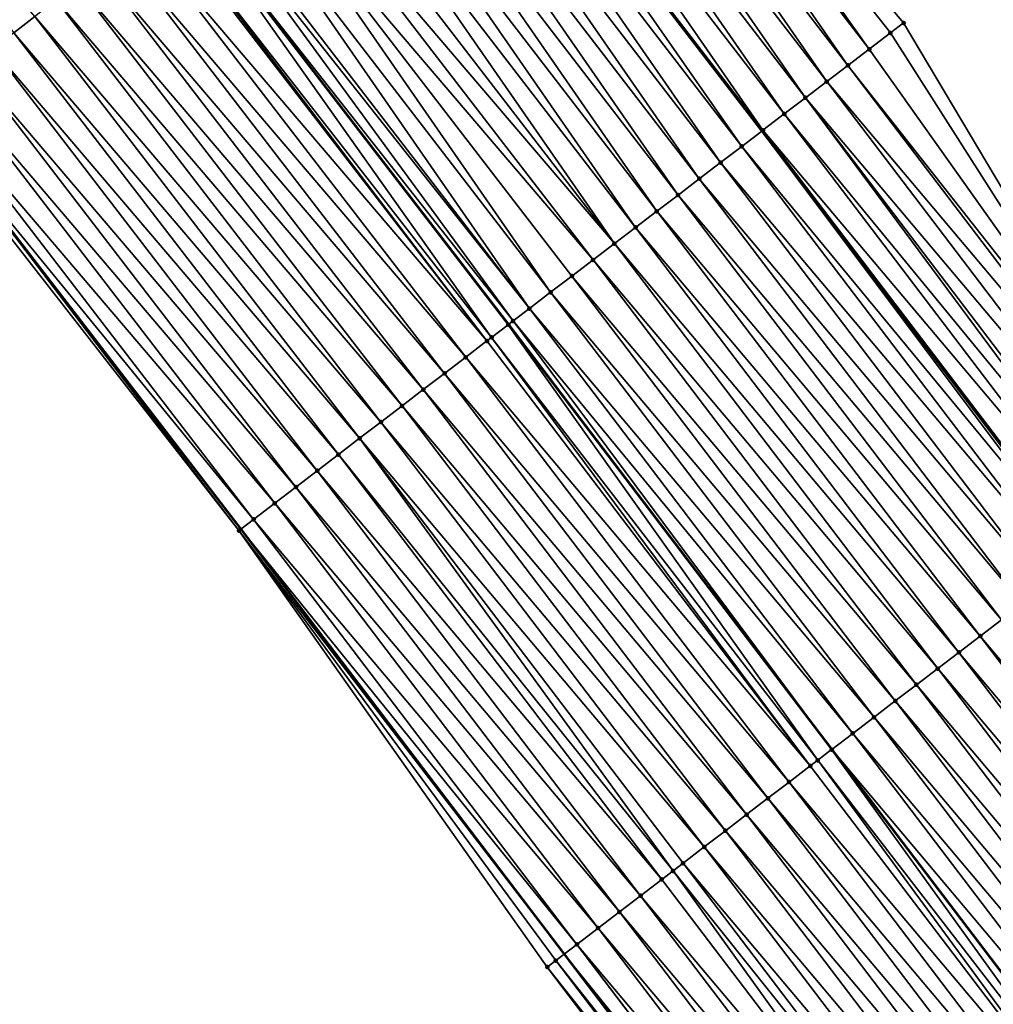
# Model space of a CAD drawing. Header units: feet. Extents: x 2017424 to 2024169, y 808042 to 818730.
# Tile 305 of 329: x 2023092 to 2023128, y 813826 to 813863. Entities that reach past the tile are written whole.
import ezdxf

# ---------------------------------------------------------------- set-up
doc = ezdxf.new("R2010")
doc.units = ezdxf.units.FT
doc.header["$MEASUREMENT"] = 0
for name, color, linetype, lineweight in [('EP_Travel Lane', 172, 'Continuous', 53), ('NB-Road Shots', 141, 'Continuous', 100), ('NB-Road X-Section', 40, 'Continuous', 13), ('STRIPING', 60, 'Continuous', 53)]:
    doc.layers.add(name, color=color, linetype=linetype, lineweight=lineweight)
doc.layers.add('I-77-MM15-17_NB-Surface-BORDER', color=7, linetype='Continuous')
doc.layers.add('I-77-MM15-17_NB-Surface-TIN', color=7, linetype='Continuous')

msp = doc.modelspace()

# ---------------------------------------------------------------- linework, layer by layer
at = {"layer": 'EP_Travel Lane'}
for points in [[(2023063.677757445, 813891.1619849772, 307.846601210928), (2023075.819066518, 813875.5859741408, 308.415438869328), (2023088.02843729, 813859.7577458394, 309.0478025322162), (2023088.02843939, 813859.7577431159, 309.0476999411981), (2023100.157989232, 813843.9934711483, 309.7289409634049), (2023112.261556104, 813828.0856312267, 310.3957956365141), (2023124.365422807, 813812.177397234, 311.0473504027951), (2023136.214691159, 813796.3151836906, 311.6503470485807), (2023148.111281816, 813780.2498599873, 312.2639727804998), (2023159.729937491, 813764.4089692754, 312.8762257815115), (2023171.243418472, 813748.0692657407, 313.5514119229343), (2023182.756195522, 813731.7305612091, 314.2653639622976), (2023194.013246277, 813715.4431081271, 314.9858683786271), (2023205.307678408, 813698.9564655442, 315.7791437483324), (2023216.421186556, 813682.6013296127, 316.584073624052), (2023227.351375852, 813665.8647651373, 317.2510973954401), (2023237.848548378, 813649.344608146, 318.0120326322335), (2023248.524671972, 813632.4448389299, 318.6671256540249), (2023259.20021941, 813615.5459817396, 319.3533704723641), (2023269.875283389, 813598.6478898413, 320.0657485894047)], [(2023095.217139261, 813890.6225907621, 310.1534967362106), (2023107.427108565, 813874.7935865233, 310.7566388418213), (2023107.427254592, 813874.793397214, 310.7495081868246), (2023119.654622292, 813858.895737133, 311.4049300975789), (2023131.758214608, 813842.9878637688, 312.0704873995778), (2023143.861027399, 813827.0810149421, 312.7758238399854), (2023155.894420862, 813810.9564328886, 313.4268483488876), (2023167.79053418, 813794.891054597, 314.0482284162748), (2023179.768496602, 813778.5941927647, 314.638923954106), (2023191.313452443, 813762.2766654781, 315.3141638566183), (2023202.859272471, 813745.9579167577, 315.9419412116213), (2023214.340250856, 813729.4387250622, 316.5553812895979), (2023225.67862487, 813712.9788930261, 317.2752778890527), (2023237.051608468, 813696.3671786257, 318.0344038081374), (2023248.1236325, 813679.7279441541, 318.7740191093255), (2023258.978480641, 813662.6149926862, 319.6342504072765), (2023269.563442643, 813645.6583717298, 320.2921688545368), (2023280.148145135, 813628.7021664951, 320.9642355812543), (2023290.732528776, 813611.7464720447, 321.6536913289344), (2023301.31671046, 813594.7911011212, 322.3541582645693)]]:
    msp.add_polyline3d(points, dxfattribs=at)
at = {"layer": 'I-77-MM15-17_NB-Surface-BORDER', "color": 3, "linetype": 'Continuous', "lineweight": -3}
for points in [[(2023099.981966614, 813894.3077199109, 310.3826199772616), (2023112.024581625, 813878.3490316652, 310.9717698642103), (2023124.962038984, 813862.9447357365, 311.6710998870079), (2023135.253353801, 813845.6595841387, 312.3760583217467), (2023149.678667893, 813831.5180665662, 313.0382233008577), (2023162.188576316, 813815.6305179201, 313.7715079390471), (2023174.279209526, 813799.7093756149, 314.3979398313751), (2023186.277343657, 813783.1944106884, 315.0203166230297), (2023197.690052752, 813766.783004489, 315.6771310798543), (2023208.988715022, 813750.2882940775, 316.2572453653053), (2023220.500804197, 813733.6730172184, 316.8662887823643), (2023231.885302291, 813717.2462440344, 317.618751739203), (2023243.484240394, 813700.6593704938, 318.4855936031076), (2023254.778196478, 813684.1673508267, 319.2205184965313), (2023266.639818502, 813667.4269041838, 320.2299291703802), (2023277.513810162, 813650.6522442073, 320.9208020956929), (2023288.587562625, 813634.0023010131, 321.6088760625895), (2023298.196365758, 813616.4331810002, 322.2056896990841), (2023308.09955046, 813599.0497276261, 322.8443003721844)], [(2023269.411210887, 813598.3563298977, 320.0275459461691), (2023258.818990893, 813615.306541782, 319.3237533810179), (2023248.226355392, 813632.2574185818, 318.6425963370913), (2023236.786315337, 813648.6773462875, 317.9270546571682), (2023226.337270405, 813665.1877412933, 317.1716056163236), (2023215.277464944, 813681.8380453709, 316.5007609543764), (2023204.481229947, 813698.3857446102, 315.6776215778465), (2023193.402531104, 813715.0218262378, 314.9210998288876), (2023182.179134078, 813731.3216146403, 314.2030141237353), (2023170.916585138, 813747.8375587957, 313.5137718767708), (2023159.404591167, 813764.1781168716, 312.8335790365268), (2023147.35250601, 813779.6842090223, 312.1659081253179), (2023135.703073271, 813795.9339074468, 311.5874376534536), (2023123.70238723, 813811.6697827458, 310.9701214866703), (2023111.626202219, 813827.5988501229, 310.3129508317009), (2023100.087388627, 813843.9394172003, 309.7206507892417), (2023087.854355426, 813859.6226140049, 309.027706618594), (2023075.644691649, 813875.4506071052, 308.3951260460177), (2023063.472029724, 813890.9968129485, 307.8238319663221)]]:
    msp.add_polyline3d(points, dxfattribs=at)
at = {"layer": 'I-77-MM15-17_NB-Surface-TIN', "color": 128, "linetype": 'Continuous', "lineweight": -3}
for points in [[(2023091.66334377, 813862.5776307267, 309.4266133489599), (2023092.453427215, 813863.1906365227, 309.5107342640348), (2023079.453915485, 813878.4059468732, 308.7973708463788)], [(2023111.42742559, 813877.8872243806, 310.9438730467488), (2023123.676678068, 813861.9641995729, 311.6080772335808), (2023112.024581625, 813878.3490316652, 310.9717698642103)], [(2023112.024581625, 813878.3490316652, 310.9717698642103), (2023124.47173947, 813862.5707298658, 311.6475167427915), (2023124.962038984, 813862.9447357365, 311.6710998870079)], [(2023112.024581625, 813878.3490316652, 310.9717698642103), (2023123.676678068, 813861.9641995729, 311.6080772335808), (2023124.47173947, 813862.5707298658, 311.6475167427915)], [(2023110.636348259, 813877.2755070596, 310.9082846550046), (2023122.881626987, 813861.3576557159, 311.5681110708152), (2023111.42742559, 813877.8872243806, 310.9438730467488)], [(2023111.42742559, 813877.8872243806, 310.9438730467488), (2023122.881626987, 813861.3576557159, 311.5681110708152), (2023123.676678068, 813861.9641995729, 311.6080772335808)], [(2023109.845380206, 813876.6636480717, 310.8673601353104), (2023122.08665101, 813860.7510131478, 311.5243122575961), (2023110.636348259, 813877.2755070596, 310.9082846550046)], [(2023110.636348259, 813877.2755070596, 310.9082846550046), (2023122.08665101, 813860.7510131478, 311.5243122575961), (2023122.881626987, 813861.3576557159, 311.5681110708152)], [(2023109.054530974, 813876.0516350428, 310.8206334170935), (2023121.291709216, 813860.1443256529, 311.4787690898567), (2023109.845380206, 813876.6636480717, 310.8673601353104)], [(2023109.845380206, 813876.6636480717, 310.8673601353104), (2023121.291709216, 813860.1443256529, 311.4787690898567), (2023122.08665101, 813860.7510131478, 311.5243122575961)], [(2023108.263420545, 813875.4399606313, 310.7866612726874), (2023120.496578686, 813859.537886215, 311.4428571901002), (2023109.054530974, 813876.0516350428, 310.8206334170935)], [(2023109.054530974, 813876.0516350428, 310.8206334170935), (2023120.496578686, 813859.537886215, 311.4428571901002), (2023121.291709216, 813860.1443256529, 311.4787690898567)], [(2023107.472170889, 813874.8284667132, 310.7594877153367), (2023119.701434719, 813858.9314644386, 311.4076310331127), (2023108.263420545, 813875.4399606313, 310.7866612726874)], [(2023108.263420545, 813875.4399606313, 310.7866612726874), (2023119.701434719, 813858.9314644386, 311.4076310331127), (2023120.496578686, 813859.537886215, 311.4428571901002)], [(2023106.681388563, 813874.2163669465, 310.7094938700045), (2023118.906499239, 813858.3247686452, 311.3617656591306), (2023107.427254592, 813874.793397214, 310.7495081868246)], [(2023107.472170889, 813874.8284667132, 310.7594877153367), (2023107.427254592, 813874.793397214, 310.7495081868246), (2023119.701434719, 813858.9314644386, 311.4076310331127)], [(2023119.701434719, 813858.9314644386, 311.4076310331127), (2023107.427254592, 813874.793397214, 310.7495081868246), (2023119.654622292, 813858.895737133, 311.4049300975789)], [(2023118.906499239, 813858.3247686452, 311.3617656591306), (2023119.654622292, 813858.895737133, 311.4049300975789), (2023107.427254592, 813874.793397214, 310.7495081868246)], [(2023105.890771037, 813873.6040535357, 310.6514527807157), (2023118.111729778, 813857.7178546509, 311.3074282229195), (2023106.681388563, 813874.2163669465, 310.7094938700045)], [(2023106.681388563, 813874.2163669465, 310.7094938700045), (2023118.111729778, 813857.7178546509, 311.3074282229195), (2023118.906499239, 813858.3247686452, 311.3617656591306)], [(2023105.100137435, 813872.9917609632, 310.5941966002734), (2023117.316951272, 813857.1109525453, 311.2535523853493), (2023105.890771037, 813873.6040535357, 310.6514527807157)], [(2023105.890771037, 813873.6040535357, 310.6514527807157), (2023117.316951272, 813857.1109525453, 311.2535523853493), (2023118.111729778, 813857.7178546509, 311.3074282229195)], [(2023104.309502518, 813872.3794700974, 310.5370046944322), (2023116.522179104, 813856.5040421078, 311.1993530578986), (2023105.100137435, 813872.9917609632, 310.5941966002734)], [(2023105.100137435, 813872.9917609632, 310.5941966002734), (2023116.522179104, 813856.5040421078, 311.1993530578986), (2023117.316951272, 813857.1109525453, 311.2535523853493)], [(2023103.51885571, 813871.767194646, 310.4803934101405), (2023115.727348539, 813855.8972084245, 311.1481338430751), (2023104.309502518, 813872.3794700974, 310.5370046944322)], [(2023104.309502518, 813872.3794700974, 310.5370046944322), (2023115.727348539, 813855.8972084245, 311.1481338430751), (2023116.522179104, 813856.5040421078, 311.1993530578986)], [(2023102.728225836, 813871.1548972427, 310.4229552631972), (2023114.932573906, 813855.2903012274, 311.0940603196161), (2023103.51885571, 813871.767194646, 310.4803934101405)], [(2023103.51885571, 813871.767194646, 310.4803934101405), (2023114.932573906, 813855.2903012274, 311.0940603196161), (2023115.727348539, 813855.8972084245, 311.1481338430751)], [(2023101.937665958, 813870.5425090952, 310.3620990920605), (2023114.137896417, 813854.6832663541, 311.0350295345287), (2023102.728225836, 813871.1548972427, 310.4229552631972)], [(2023102.728225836, 813871.1548972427, 310.4229552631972), (2023114.137896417, 813854.6832663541, 311.0350295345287), (2023114.932573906, 813855.2903012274, 311.0940603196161)], [(2023101.147165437, 813869.9300439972, 310.2983444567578), (2023114.137896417, 813854.6832663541, 311.0350295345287), (2023101.937665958, 813870.5425090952, 310.3620990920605)], [(2023100.356656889, 813869.3175893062, 310.2349818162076), (2023113.343252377, 813854.0761875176, 310.9742917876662), (2023101.147165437, 813869.9300439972, 310.2983444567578)], [(2023101.147165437, 813869.9300439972, 310.2983444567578), (2023113.343252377, 813854.0761875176, 310.9742917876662), (2023114.137896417, 813854.6832663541, 311.0350295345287)], [(2023099.566056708, 813868.7052534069, 310.176093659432), (2023111.753841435, 813852.862191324, 310.8590860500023), (2023100.356656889, 813869.3175893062, 310.2349818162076)], [(2023100.356656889, 813869.3175893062, 310.2349818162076), (2023112.548578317, 813853.4691481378, 310.9150860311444), (2023113.343252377, 813854.0761875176, 310.9742917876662)], [(2023100.356656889, 813869.3175893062, 310.2349818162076), (2023111.753841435, 813852.862191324, 310.8590860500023), (2023112.548578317, 813853.4691481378, 310.9150860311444)], [(2023098.77546148, 813868.0929110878, 310.1169636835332), (2023110.959034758, 813852.2553262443, 310.8066478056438), (2023099.566056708, 813868.7052534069, 310.176093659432)], [(2023099.566056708, 813868.7052534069, 310.176093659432), (2023110.959034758, 813852.2553262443, 310.8066478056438), (2023111.753841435, 813852.862191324, 310.8590860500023)], [(2023098.558808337, 813867.925067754, 310.0998562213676), (2023110.959034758, 813852.2553262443, 310.8066478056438), (2023098.77546148, 813868.0929110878, 310.1169636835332)], [(2023098.558808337, 813867.925067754, 310.0998562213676), (2023097.993638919, 813867.4871009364, 310.0522895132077), (2023110.34769301, 813851.788425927, 310.7634200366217)], [(2023098.558808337, 813867.925067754, 310.0998562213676), (2023110.34769301, 813851.788425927, 310.7634200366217), (2023110.959034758, 813852.2553262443, 310.8066478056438)], [(2023097.264927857, 813866.9221654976, 309.9854025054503), (2023109.543674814, 813851.1738497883, 310.6937083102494), (2023097.984994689, 813867.4804022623, 310.0515619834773)], [(2023097.984994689, 813867.4804022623, 310.0515619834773), (2023110.17300046, 813851.6549293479, 310.7491357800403), (2023097.993638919, 813867.4871009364, 310.0522895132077)], [(2023097.984994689, 813867.4804022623, 310.0515619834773), (2023110.164341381, 813851.6483122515, 310.7484277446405), (2023110.17300046, 813851.6549293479, 310.7491357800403)], [(2023097.984994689, 813867.4804022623, 310.0515619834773), (2023109.543674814, 813851.1738497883, 310.6937083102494), (2023110.164341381, 813851.6483122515, 310.7484277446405)], [(2023110.34769301, 813851.788425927, 310.7634200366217), (2023097.993638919, 813867.4871009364, 310.0522895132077), (2023110.17300046, 813851.6549293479, 310.7491357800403)], [(2023097.194680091, 813866.8676961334, 309.9787285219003), (2023109.369897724, 813851.0409700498, 310.6774643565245), (2023097.264927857, 813866.9221654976, 309.9854025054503)], [(2023097.264927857, 813866.9221654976, 309.9854025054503), (2023109.369897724, 813851.0409700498, 310.6774643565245), (2023109.543674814, 813851.1738497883, 310.6937083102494)], [(2023096.404452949, 813866.2548766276, 309.9016245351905), (2023109.369897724, 813851.0409700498, 310.6774643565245), (2023097.194680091, 813866.8676961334, 309.9787285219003)], [(2023095.614324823, 813865.641928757, 309.8196854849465), (2023108.575554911, 813850.4334953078, 310.6013548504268), (2023096.404452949, 813866.2548766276, 309.9016245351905)], [(2023096.404452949, 813866.2548766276, 309.9016245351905), (2023108.575554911, 813850.4334953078, 310.6013548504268), (2023109.369897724, 813851.0409700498, 310.6774643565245)], [(2023094.824201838, 813865.0289742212, 309.7374953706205), (2023107.781256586, 813849.8259620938, 310.5229750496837), (2023095.614324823, 813865.641928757, 309.8196854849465)], [(2023095.614324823, 813865.641928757, 309.8196854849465), (2023107.781256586, 813849.8259620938, 310.5229750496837), (2023108.575554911, 813850.4334953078, 310.6013548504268)], [(2023094.033941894, 813864.4161972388, 309.6619931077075), (2023106.986996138, 813849.2183790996, 310.4426624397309), (2023094.824201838, 813865.0289742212, 309.7374953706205)], [(2023094.824201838, 813865.0289742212, 309.7374953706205), (2023106.986996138, 813849.2183790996, 310.4426624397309), (2023107.781256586, 813849.8259620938, 310.5229750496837)], [(2023093.243649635, 813863.8034621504, 309.5880688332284), (2023106.192755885, 813848.6107695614, 310.3613192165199), (2023094.033941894, 813864.4161972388, 309.6619931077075)], [(2023094.033941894, 813864.4161972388, 309.6619931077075), (2023106.192755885, 813848.6107695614, 310.3613192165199), (2023106.986996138, 813849.2183790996, 310.4426624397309)], [(2023092.453427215, 813863.1906365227, 309.5107342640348), (2023105.398502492, 813848.0031772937, 310.2806465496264), (2023093.243649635, 813863.8034621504, 309.5880688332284)], [(2023093.243649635, 813863.8034621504, 309.5880688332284), (2023105.398502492, 813848.0031772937, 310.2806465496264), (2023106.192755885, 813848.6107695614, 310.3613192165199)], [(2023091.66334377, 813862.5776307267, 309.4266133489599), (2023104.604239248, 813847.3955979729, 310.2004765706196), (2023092.453427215, 813863.1906365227, 309.5107342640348)], [(2023092.453427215, 813863.1906365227, 309.5107342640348), (2023104.604239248, 813847.3955979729, 310.2004765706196), (2023105.398502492, 813848.0031772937, 310.2806465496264)], [(2023124.47173947, 813862.5707298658, 311.6475167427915), (2023135.253353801, 813845.6595841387, 312.3760583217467), (2023124.962038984, 813862.9447357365, 311.6710998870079)], [(2023090.873276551, 813861.9646038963, 309.3417001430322), (2023103.809987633, 813846.7880033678, 310.1197131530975), (2023091.66334377, 813862.5776307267, 309.4266133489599)], [(2023091.66334377, 813862.5776307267, 309.4266133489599), (2023103.809987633, 813846.7880033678, 310.1197131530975), (2023104.604239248, 813847.3955979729, 310.2004765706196)], [(2023123.676678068, 813861.9641995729, 311.6080772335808), (2023135.253353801, 813845.6595841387, 312.3760583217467), (2023124.47173947, 813862.5707298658, 311.6475167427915)], [(2023090.083081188, 813861.351743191, 309.2630443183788), (2023103.015756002, 813846.1803824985, 310.0379299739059), (2023090.873276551, 813861.9646038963, 309.3417001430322)], [(2023090.873276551, 813861.9646038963, 309.3417001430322), (2023103.015756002, 813846.1803824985, 310.0379299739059), (2023103.809987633, 813846.7880033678, 310.1197131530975)], [(2023122.881626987, 813861.3576557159, 311.5681110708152), (2023135.253353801, 813845.6595841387, 312.3760583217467), (2023123.676678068, 813861.9641995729, 311.6080772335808)], [(2023089.292924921, 813860.7388318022, 309.1824794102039), (2023102.221537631, 813845.5727442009, 309.9554701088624), (2023090.083081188, 813861.351743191, 309.2630443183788)], [(2023090.083081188, 813861.351743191, 309.2630443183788), (2023102.221537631, 813845.5727442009, 309.9554701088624), (2023103.015756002, 813846.1803824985, 310.0379299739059)], [(2023134.983071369, 813845.4525967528, 312.3430660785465), (2023122.881626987, 813861.3576557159, 311.5681110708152), (2023122.08665101, 813860.7510131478, 311.5243122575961)], [(2023134.983071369, 813845.4525967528, 312.3430660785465), (2023135.253353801, 813845.6595841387, 312.3760583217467), (2023122.881626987, 813861.3576557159, 311.5681110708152)], [(2023088.50276331, 813860.1259273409, 309.1021754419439), (2023101.4273658, 813844.9650447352, 309.8706352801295), (2023089.292924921, 813860.7388318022, 309.1824794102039)], [(2023089.292924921, 813860.7388318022, 309.1824794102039), (2023101.4273658, 813844.9650447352, 309.8706352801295), (2023102.221537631, 813845.5727442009, 309.9554701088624)], [(2023134.189383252, 813844.844261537, 312.2335470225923), (2023122.08665101, 813860.7510131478, 311.5243122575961), (2023121.291709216, 813860.1443256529, 311.4787690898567)], [(2023134.189383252, 813844.844261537, 312.2335470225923), (2023134.983071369, 813845.4525967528, 312.3430660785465), (2023122.08665101, 813860.7510131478, 311.5243122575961)], [(2023088.50276331, 813860.1259273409, 309.1021754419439), (2023088.02843939, 813859.7577431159, 309.0476999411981), (2023100.633214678, 813844.3573180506, 309.7847436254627)], [(2023088.50276331, 813860.1259273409, 309.1021754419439), (2023100.633214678, 813844.3573180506, 309.7847436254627), (2023101.4273658, 813844.9650447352, 309.8706352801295)], [(2023133.188632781, 813844.0781419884, 312.1181286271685), (2023121.291709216, 813860.1443256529, 311.4787690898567), (2023120.496578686, 813859.537886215, 311.4428571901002)], [(2023133.188632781, 813844.0781419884, 312.1181286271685), (2023133.395491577, 813844.2361938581, 312.1344155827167), (2023121.291709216, 813860.1443256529, 311.4787690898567)], [(2023133.395491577, 813844.2361938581, 312.1344155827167), (2023134.189383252, 813844.844261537, 312.2335470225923), (2023121.291709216, 813860.1443256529, 311.4787690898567)], [(2023087.854355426, 813859.6226140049, 309.027706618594), (2023100.087388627, 813843.9394172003, 309.7206507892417), (2023088.02843939, 813859.7577431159, 309.0476999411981)], [(2023100.633214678, 813844.3573180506, 309.7847436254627), (2023088.02843939, 813859.7577431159, 309.0476999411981), (2023100.157989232, 813843.9934711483, 309.7289409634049)], [(2023100.087388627, 813843.9394172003, 309.7206507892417), (2023100.157989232, 813843.9934711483, 309.7289409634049), (2023088.02843939, 813859.7577431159, 309.0476999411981)], [(2023132.600340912, 813843.629780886, 312.0995312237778), (2023120.496578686, 813859.537886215, 311.4428571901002), (2023119.701434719, 813858.9314644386, 311.4076310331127)], [(2023132.600340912, 813843.629780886, 312.0995312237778), (2023133.188632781, 813844.0781419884, 312.1181286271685), (2023120.496578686, 813859.537886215, 311.4428571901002)], [(2023131.6436445, 813842.9004459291, 312.0644233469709), (2023119.654622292, 813858.895737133, 311.4049300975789), (2023118.906499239, 813858.3247686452, 311.3617656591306)], [(2023131.80502724, 813843.0235821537, 312.0729651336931), (2023119.701434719, 813858.9314644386, 311.4076310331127), (2023119.654622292, 813858.895737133, 311.4049300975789)], [(2023131.80502724, 813843.0235821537, 312.0729651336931), (2023119.654622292, 813858.895737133, 311.4049300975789), (2023131.758214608, 813842.9878637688, 312.0704873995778)], [(2023131.6436445, 813842.9004459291, 312.0644233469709), (2023131.758214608, 813842.9878637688, 312.0704873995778), (2023119.654622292, 813858.895737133, 311.4049300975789)], [(2023131.80502724, 813843.0235821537, 312.0729651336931), (2023132.600340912, 813843.629780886, 312.0995312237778), (2023119.701434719, 813858.9314644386, 311.4076310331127)], [(2023131.010161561, 813842.4167946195, 312.0235377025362), (2023118.906499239, 813858.3247686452, 311.3617656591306), (2023118.111729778, 813857.7178546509, 311.3074282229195)], [(2023131.010161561, 813842.4167946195, 312.0235377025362), (2023131.6436445, 813842.9004459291, 312.0644233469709), (2023118.906499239, 813858.3247686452, 311.3617656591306)], [(2023130.215393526, 813841.809878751, 311.9691274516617), (2023118.111729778, 813857.7178546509, 311.3074282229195), (2023117.316951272, 813857.1109525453, 311.2535523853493)], [(2023130.215393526, 813841.809878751, 311.9691274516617), (2023131.010161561, 813842.4167946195, 312.0235377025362), (2023118.111729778, 813857.7178546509, 311.3074282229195)], [(2023129.420604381, 813841.2029906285, 311.9157944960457), (2023117.316951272, 813857.1109525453, 311.2535523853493), (2023116.522179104, 813856.5040421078, 311.1993530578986)], [(2023129.420604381, 813841.2029906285, 311.9157944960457), (2023130.215393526, 813841.809878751, 311.9691274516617), (2023117.316951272, 813857.1109525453, 311.2535523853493)], [(2023128.625771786, 813840.5961596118, 311.8646787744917), (2023116.522179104, 813856.5040421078, 311.1993530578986), (2023115.727348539, 813855.8972084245, 311.1481338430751)], [(2023128.625771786, 813840.5961596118, 311.8646787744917), (2023129.420604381, 813841.2029906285, 311.9157944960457), (2023116.522179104, 813856.5040421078, 311.1993530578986)], [(2023127.830915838, 813839.9893592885, 311.8147547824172), (2023115.727348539, 813855.8972084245, 311.1481338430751), (2023114.932573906, 813855.2903012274, 311.0940603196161)], [(2023127.830915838, 813839.9893592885, 311.8147547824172), (2023128.625771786, 813840.5961596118, 311.8646787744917), (2023115.727348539, 813855.8972084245, 311.1481338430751)], [(2023127.036212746, 813839.3823580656, 311.7570304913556), (2023114.932573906, 813855.2903012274, 311.0940603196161), (2023114.137896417, 813854.6832663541, 311.0350295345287)], [(2023127.036212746, 813839.3823580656, 311.7570304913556), (2023127.830915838, 813839.9893592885, 311.8147547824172), (2023114.932573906, 813855.2903012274, 311.0940603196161)], [(2023126.241532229, 813838.7753271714, 311.6981541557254), (2023114.137896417, 813854.6832663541, 311.0350295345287), (2023113.343252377, 813854.0761875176, 310.9742917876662)], [(2023126.241532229, 813838.7753271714, 311.6981541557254), (2023127.036212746, 813839.3823580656, 311.7570304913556), (2023114.137896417, 813854.6832663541, 311.0350295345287)], [(2023125.446847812, 813838.168301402, 311.6394768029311), (2023113.343252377, 813854.0761875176, 310.9742917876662), (2023112.548578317, 813853.4691481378, 310.9150860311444)], [(2023125.446847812, 813838.168301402, 311.6394768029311), (2023126.241532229, 813838.7753271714, 311.6981541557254), (2023113.343252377, 813854.0761875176, 310.9742917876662)], [(2023124.652122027, 813837.5613300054, 311.582910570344), (2023112.548578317, 813853.4691481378, 310.9150860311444), (2023111.753841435, 813852.862191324, 310.8590860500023)], [(2023124.652122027, 813837.5613300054, 311.582910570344), (2023125.446847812, 813838.168301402, 311.6394768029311), (2023112.548578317, 813853.4691481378, 310.9150860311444)], [(2023123.857391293, 813836.954365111, 311.5265967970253), (2023111.753841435, 813852.862191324, 310.8590860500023), (2023110.959034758, 813852.2553262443, 310.8066478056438)], [(2023123.857391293, 813836.954365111, 311.5265967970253), (2023124.652122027, 813837.5613300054, 311.582910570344), (2023111.753841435, 813852.862191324, 310.8590860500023)], [(2023123.062586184, 813836.3474979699, 311.4740784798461), (2023110.959034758, 813852.2553262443, 310.8066478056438), (2023110.34769301, 813851.788425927, 310.7634200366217)], [(2023123.062586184, 813836.3474979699, 311.4740784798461), (2023123.857391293, 813836.954365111, 311.5265967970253), (2023110.959034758, 813852.2553262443, 310.8066478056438)], [(2023110.34769301, 813851.788425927, 310.7634200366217), (2023110.17300046, 813851.6549293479, 310.7491357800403), (2023122.276508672, 813835.7471665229, 311.4189844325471)], [(2023123.062586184, 813836.3474979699, 311.4740784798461), (2023110.34769301, 813851.788425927, 310.7634200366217), (2023122.276508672, 813835.7471665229, 311.4189844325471)], [(2023121.749148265, 813835.3441771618, 311.3760844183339), (2023110.164341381, 813851.6483122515, 310.7484277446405), (2023109.543674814, 813851.1738497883, 310.6937083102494)], [(2023110.164341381, 813851.6483122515, 310.7484277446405), (2023122.276508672, 813835.7471665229, 311.4189844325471), (2023110.17300046, 813851.6549293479, 310.7491357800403)], [(2023122.26784345, 813835.7405488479, 311.418377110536), (2023122.276508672, 813835.7471665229, 311.4189844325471), (2023110.164341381, 813851.6483122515, 310.7484277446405)], [(2023121.749148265, 813835.3441771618, 311.3760844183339), (2023122.26784345, 813835.7405488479, 311.418377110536), (2023110.164341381, 813851.6483122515, 310.7484277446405)], [(2023121.473320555, 813835.1333107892, 311.3514572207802), (2023109.369897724, 813851.0409700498, 310.6774643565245), (2023108.575554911, 813850.4334953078, 310.6013548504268)], [(2023121.473320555, 813835.1333107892, 311.3514572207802), (2023109.543674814, 813851.1738497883, 310.6937083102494), (2023109.369897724, 813851.0409700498, 310.6774643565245)], [(2023121.473320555, 813835.1333107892, 311.3514572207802), (2023121.749148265, 813835.3441771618, 311.3760844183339), (2023109.543674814, 813851.1738497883, 310.6937083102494)], [(2023120.678983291, 813834.5258287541, 311.275064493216), (2023108.575554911, 813850.4334953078, 310.6013548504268), (2023107.781256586, 813849.8259620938, 310.5229750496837)], [(2023120.678983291, 813834.5258287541, 311.275064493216), (2023121.473320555, 813835.1333107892, 311.3514572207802), (2023108.575554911, 813850.4334953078, 310.6013548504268)], [(2023119.884713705, 813833.9182577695, 311.1952181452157), (2023107.781256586, 813849.8259620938, 310.5229750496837), (2023106.986996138, 813849.2183790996, 310.4426624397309)], [(2023119.884713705, 813833.9182577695, 311.1952181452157), (2023120.678983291, 813834.5258287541, 311.275064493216), (2023107.781256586, 813849.8259620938, 310.5229750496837)], [(2023119.090462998, 813833.3106619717, 311.1144083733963), (2023106.986996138, 813849.2183790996, 310.4426624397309), (2023106.192755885, 813848.6107695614, 310.3613192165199)], [(2023119.090462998, 813833.3106619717, 311.1144083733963), (2023119.884713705, 813833.9182577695, 311.1952181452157), (2023106.986996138, 813849.2183790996, 310.4426624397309)], [(2023118.296199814, 813832.7030825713, 311.0342352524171), (2023106.192755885, 813848.6107695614, 310.3613192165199), (2023105.398502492, 813848.0031772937, 310.2806465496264)], [(2023118.296199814, 813832.7030825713, 311.0342352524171), (2023119.090462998, 813833.3106619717, 311.1144083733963), (2023106.192755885, 813848.6107695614, 310.3613192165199)], [(2023117.501872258, 813832.0955877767, 310.9573471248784), (2023105.398502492, 813848.0031772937, 310.2806465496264), (2023104.604239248, 813847.3955979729, 310.2004765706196)], [(2023117.501872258, 813832.0955877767, 310.9573471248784), (2023118.296199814, 813832.7030825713, 311.0342352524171), (2023105.398502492, 813848.0031772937, 310.2806465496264)], [(2023116.335304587, 813831.2031076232, 310.8370658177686), (2023104.604239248, 813847.3955979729, 310.2004765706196), (2023103.809987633, 813846.7880033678, 310.1197131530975)], [(2023116.335304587, 813831.2031076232, 310.8370658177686), (2023116.707629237, 813831.4879818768, 310.8761451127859), (2023104.604239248, 813847.3955979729, 310.2004765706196)], [(2023116.707629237, 813831.4879818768, 310.8761451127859), (2023117.501872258, 813832.0955877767, 310.9573471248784), (2023104.604239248, 813847.3955979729, 310.2004765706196)], [(2023115.913432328, 813830.880315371, 310.7925899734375), (2023103.809987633, 813846.7880033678, 310.1197131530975), (2023103.015756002, 813846.1803824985, 310.0379299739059)], [(2023115.913432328, 813830.880315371, 310.7925899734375), (2023116.335304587, 813831.2031076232, 310.8370658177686), (2023103.809987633, 813846.7880033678, 310.1197131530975)], [(2023115.119271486, 813830.2726014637, 310.7071943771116), (2023103.015756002, 813846.1803824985, 310.0379299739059), (2023102.221537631, 813845.5727442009, 309.9554701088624)], [(2023115.119271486, 813830.2726014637, 310.7071943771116), (2023115.913432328, 813830.880315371, 310.7925899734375), (2023103.015756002, 813846.1803824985, 310.0379299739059)], [(2023114.325108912, 813829.6648898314, 310.6218871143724), (2023102.221537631, 813845.5727442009, 309.9554701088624), (2023101.4273658, 813844.9650447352, 309.8706352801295)], [(2023114.325108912, 813829.6648898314, 310.6218871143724), (2023115.119271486, 813830.2726014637, 310.7071943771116), (2023102.221537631, 813845.5727442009, 309.9554701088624)], [(2023113.530846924, 813829.0573088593, 310.5416529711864), (2023101.4273658, 813844.9650447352, 309.8706352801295), (2023100.633214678, 813844.3573180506, 309.7847436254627)], [(2023113.530846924, 813829.0573088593, 310.5416529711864), (2023114.325108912, 813829.6648898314, 310.6218871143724), (2023101.4273658, 813844.9650447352, 309.8706352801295)], [(2023112.736653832, 813828.449637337, 310.4579030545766), (2023100.633214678, 813844.3573180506, 309.7847436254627), (2023100.157989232, 813843.9934711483, 309.7289409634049)], [(2023112.736653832, 813828.449637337, 310.4579030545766), (2023113.530846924, 813829.0573088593, 310.5416529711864), (2023100.633214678, 813844.3573180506, 309.7847436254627)], [(2023100.087388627, 813843.9394172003, 309.7206507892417), (2023112.261556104, 813828.0856312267, 310.3957956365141), (2023100.157989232, 813843.9934711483, 309.7289409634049)], [(2023111.942853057, 813827.8414501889, 310.3541330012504), (2023112.261556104, 813828.0856312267, 310.3957956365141), (2023100.087388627, 813843.9394172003, 309.7206507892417)], [(2023111.626202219, 813827.5988501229, 310.3129508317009), (2023111.942853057, 813827.8414501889, 310.3541330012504), (2023100.087388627, 813843.9394172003, 309.7206507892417)], [(2023112.736653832, 813828.449637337, 310.4579030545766), (2023100.157989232, 813843.9934711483, 309.7289409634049), (2023112.261556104, 813828.0856312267, 310.3957956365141)], [(2023140.729009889, 813824.6887431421, 312.5480985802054), (2023128.625771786, 813840.5961596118, 311.8646787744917), (2023127.830915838, 813839.9893592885, 311.8147547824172)], [(2023139.934255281, 813824.0818096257, 312.4930031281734), (2023127.830915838, 813839.9893592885, 311.8147547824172), (2023127.036212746, 813839.3823580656, 311.7570304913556)], [(2023139.934255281, 813824.0818096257, 312.4930031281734), (2023140.729009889, 813824.6887431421, 312.5480985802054), (2023127.830915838, 813839.9893592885, 311.8147547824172)], [(2023139.139625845, 813823.4747115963, 312.4315201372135), (2023127.036212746, 813839.3823580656, 311.7570304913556), (2023126.241532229, 813838.7753271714, 311.6981541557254)], [(2023139.139625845, 813823.4747115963, 312.4315201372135), (2023139.934255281, 813824.0818096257, 312.4930031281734), (2023127.036212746, 813839.3823580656, 311.7570304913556)], [(2023138.34503904, 813822.8675575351, 312.3678616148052), (2023126.241532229, 813838.7753271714, 311.6981541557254), (2023125.446847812, 813838.168301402, 311.6394768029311)], [(2023138.34503904, 813822.8675575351, 312.3678616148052), (2023139.139625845, 813823.4747115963, 312.4315201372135), (2023126.241532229, 813838.7753271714, 311.6981541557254)], [(2023137.550475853, 813822.2603724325, 312.3029978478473), (2023125.446847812, 813838.168301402, 311.6394768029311), (2023124.652122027, 813837.5613300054, 311.582910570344)], [(2023137.550475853, 813822.2603724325, 312.3029978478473), (2023138.34503904, 813822.8675575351, 312.3678616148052), (2023125.446847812, 813838.168301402, 311.6394768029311)], [(2023136.755901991, 813821.6532013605, 312.2386788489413), (2023124.652122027, 813837.5613300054, 311.582910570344), (2023123.857391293, 813836.954365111, 311.5265967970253)], [(2023136.755901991, 813821.6532013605, 312.2386788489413), (2023137.550475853, 813822.2603724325, 312.3029978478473), (2023124.652122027, 813837.5613300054, 311.582910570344)], [(2023135.961245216, 813821.0461392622, 312.1785909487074), (2023123.857391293, 813836.954365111, 311.5265967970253), (2023123.062586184, 813836.3474979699, 311.4740784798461)], [(2023135.961245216, 813821.0461392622, 312.1785909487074), (2023136.755901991, 813821.6532013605, 312.2386788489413), (2023123.857391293, 813836.954365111, 311.5265967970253)], [(2023135.166588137, 813820.4390775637, 312.1185185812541), (2023123.062586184, 813836.3474979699, 311.4740784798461), (2023122.276508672, 813835.7471665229, 311.4189844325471)], [(2023135.166588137, 813820.4390775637, 312.1185185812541), (2023135.961245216, 813821.0461392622, 312.1785909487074), (2023123.062586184, 813836.3474979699, 311.4740784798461)], [(2023133.971775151, 813819.5265134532, 312.0328279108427), (2023122.26784345, 813835.7405488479, 311.418377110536), (2023121.749148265, 813835.3441771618, 311.3760844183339)], [(2023122.26784345, 813835.7405488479, 311.418377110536), (2023134.380529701, 813819.8387296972, 312.0626638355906), (2023122.276508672, 813835.7471665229, 311.4189844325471)], [(2023134.37186048, 813819.8321086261, 312.0620478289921), (2023134.380529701, 813819.8387296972, 312.0626638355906), (2023122.26784345, 813835.7405488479, 311.418377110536)], [(2023133.971775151, 813819.5265134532, 312.0328279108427), (2023134.37186048, 813819.8321086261, 312.0620478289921), (2023122.26784345, 813835.7405488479, 311.418377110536)], [(2023135.166588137, 813820.4390775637, 312.1185185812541), (2023122.276508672, 813835.7471665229, 311.4189844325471), (2023134.380529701, 813819.8387296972, 312.0626638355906)], [(2023133.57728608, 813819.2249382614, 311.9977562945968), (2023121.749148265, 813835.3441771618, 311.3760844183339), (2023121.473320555, 813835.1333107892, 311.3514572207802)], [(2023133.57728608, 813819.2249382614, 311.9977562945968), (2023133.971775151, 813819.5265134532, 312.0328279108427), (2023121.749148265, 813835.3441771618, 311.3760844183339)], [(2023133.57728608, 813819.2249382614, 311.9977562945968), (2023121.473320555, 813835.1333107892, 311.3514572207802), (2023120.678983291, 813834.5258287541, 311.275064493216)], [(2023132.782953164, 813818.6174505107, 311.9211416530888), (2023120.678983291, 813834.5258287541, 311.275064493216), (2023119.884713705, 813833.9182577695, 311.1952181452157)], [(2023132.782953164, 813818.6174505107, 311.9211416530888), (2023133.57728608, 813819.2249382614, 311.9977562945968), (2023120.678983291, 813834.5258287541, 311.275064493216)], [(2023131.988724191, 813818.0098261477, 311.8392227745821), (2023119.884713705, 813833.9182577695, 311.1952181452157), (2023119.090462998, 813833.3106619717, 311.1144083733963)], [(2023131.988724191, 813818.0098261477, 311.8392227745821), (2023132.782953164, 813818.6174505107, 311.9211416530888), (2023119.884713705, 813833.9182577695, 311.1952181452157)], [(2023131.194461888, 813817.4022455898, 311.7590047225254), (2023119.090462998, 813833.3106619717, 311.1144083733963), (2023118.296199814, 813832.7030825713, 311.0342352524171)], [(2023131.194461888, 813817.4022455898, 311.7590047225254), (2023131.988724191, 813818.0098261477, 311.8392227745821), (2023119.090462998, 813833.3106619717, 311.1144083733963)], [(2023130.400199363, 813816.794665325, 311.6787980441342), (2023118.296199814, 813832.7030825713, 311.0342352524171), (2023117.501872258, 813832.0955877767, 310.9573471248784)], [(2023130.400199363, 813816.794665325, 311.6787980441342), (2023131.194461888, 813817.4022455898, 311.7590047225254), (2023118.296199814, 813832.7030825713, 311.0342352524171)], [(2023129.605935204, 813816.1870872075, 311.5986747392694), (2023117.501872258, 813832.0955877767, 310.9573471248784), (2023116.707629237, 813831.4879818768, 310.8761451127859)], [(2023129.605935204, 813816.1870872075, 311.5986747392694), (2023130.400199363, 813816.794665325, 311.6787980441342), (2023117.501872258, 813832.0955877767, 310.9573471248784)], [(2023128.811645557, 813815.5795425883, 311.5198520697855), (2023116.707629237, 813831.4879818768, 310.8761451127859), (2023116.335304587, 813831.2031076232, 310.8370658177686)], [(2023128.811645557, 813815.5795425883, 311.5198520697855), (2023129.605935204, 813816.1870872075, 311.5986747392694), (2023116.707629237, 813831.4879818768, 310.8761451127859)], [(2023128.017436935, 813814.9718914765, 311.4368946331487), (2023116.335304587, 813831.2031076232, 310.8370658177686), (2023115.913432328, 813830.880315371, 310.7925899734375)], [(2023128.017436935, 813814.9718914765, 311.4368946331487), (2023128.811645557, 813815.5795425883, 311.5198520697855), (2023116.335304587, 813831.2031076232, 310.8370658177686)], [(2023128.017436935, 813814.9718914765, 311.4368946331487), (2023115.913432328, 813830.880315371, 310.7925899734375), (2023115.119271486, 813830.2726014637, 310.7071943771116)], [(2023127.22327338, 813814.3641811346, 311.3516374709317), (2023115.119271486, 813830.2726014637, 310.7071943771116), (2023114.325108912, 813829.6648898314, 310.6218871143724)], [(2023127.22327338, 813814.3641811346, 311.3516374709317), (2023128.017436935, 813814.9718914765, 311.4368946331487), (2023115.119271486, 813830.2726014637, 310.7071943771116)], [(2023126.429055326, 813813.7565424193, 311.2691613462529), (2023114.325108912, 813829.6648898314, 310.6218871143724), (2023113.530846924, 813829.0573088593, 310.5416529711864)], [(2023126.429055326, 813813.7565424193, 311.2691613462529), (2023127.22327338, 813814.3641811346, 311.3516374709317), (2023114.325108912, 813829.6648898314, 310.6218871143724)], [(2023125.634875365, 813813.1488536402, 311.1847413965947), (2023113.530846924, 813829.0573088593, 310.5416529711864), (2023112.736653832, 813828.449637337, 310.4579030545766)], [(2023125.634875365, 813813.1488536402, 311.1847413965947), (2023126.429055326, 813813.7565424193, 311.2691613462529), (2023113.530846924, 813829.0573088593, 310.5416529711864)], [(2023124.820581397, 813812.5258951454, 311.1011606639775), (2023112.736653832, 813828.449637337, 310.4579030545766), (2023112.261556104, 813828.0856312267, 310.3957956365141)], [(2023124.820581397, 813812.5258951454, 311.1011606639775), (2023124.840634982, 813812.5412442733, 311.1034047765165), (2023112.736653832, 813828.449637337, 310.4579030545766)], [(2023124.840634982, 813812.5412442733, 311.1034047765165), (2023125.634875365, 813813.1488536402, 311.1847413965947), (2023112.736653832, 813828.449637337, 310.4579030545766)], [(2023124.046637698, 813811.9333153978, 311.0096626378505), (2023111.942853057, 813827.8414501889, 310.3541330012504), (2023111.626202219, 813827.5988501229, 310.3129508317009)], [(2023111.942853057, 813827.8414501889, 310.3541330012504), (2023124.365422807, 813812.177397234, 311.0473504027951), (2023112.261556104, 813828.0856312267, 310.3957956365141)], [(2023124.046637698, 813811.9333153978, 311.0096626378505), (2023124.365422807, 813812.177397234, 311.0473504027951), (2023111.942853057, 813827.8414501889, 310.3541330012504)], [(2023124.820581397, 813812.5258951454, 311.1011606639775), (2023112.261556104, 813828.0856312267, 310.3957956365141), (2023124.365422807, 813812.177397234, 311.0473504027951)], [(2023123.70238723, 813811.6697827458, 310.9701214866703), (2023124.046637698, 813811.9333153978, 311.0096626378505), (2023111.626202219, 813827.5988501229, 310.3129508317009)]]:
    msp.add_3dface(points, dxfattribs=at)
at = {"layer": 'NB-Road Shots', "lineweight": 100}
for p in [(2023124.962038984, 813862.9447357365, 311.6710998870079), (2023124.47173947, 813862.5707298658, 311.6475167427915), (2023123.676678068, 813861.9641995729, 311.6080772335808), (2023122.881626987, 813861.3576557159, 311.5681110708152), (2023122.08665101, 813860.7510131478, 311.5243122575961), (2023121.291709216, 813860.1443256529, 311.4787690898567), (2023120.496578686, 813859.537886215, 311.4428571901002), (2023119.701434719, 813858.9314644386, 311.4076310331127), (2023118.906499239, 813858.3247686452, 311.3617656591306), (2023118.111729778, 813857.7178546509, 311.3074282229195), (2023117.316951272, 813857.1109525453, 311.2535523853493), (2023116.522179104, 813856.5040421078, 311.1993530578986), (2023115.727348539, 813855.8972084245, 311.1481338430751), (2023114.932573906, 813855.2903012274, 311.0940603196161), (2023114.137896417, 813854.6832663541, 311.0350295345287), (2023113.343252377, 813854.0761875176, 310.9742917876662), (2023112.548578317, 813853.4691481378, 310.9150860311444), (2023111.753841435, 813852.862191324, 310.8590860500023), (2023110.959034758, 813852.2553262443, 310.8066478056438), (2023110.34769301, 813851.788425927, 310.7634200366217), (2023110.164341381, 813851.6483122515, 310.7484277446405), (2023109.369897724, 813851.0409700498, 310.6774643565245), (2023109.543674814, 813851.1738497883, 310.6937083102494), (2023108.575554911, 813850.4334953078, 310.6013548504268), (2023107.781256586, 813849.8259620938, 310.5229750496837), (2023106.986996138, 813849.2183790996, 310.4426624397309), (2023106.192755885, 813848.6107695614, 310.3613192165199), (2023105.398502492, 813848.0031772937, 310.2806465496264), (2023104.604239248, 813847.3955979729, 310.2004765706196), (2023103.809987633, 813846.7880033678, 310.1197131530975), (2023103.015756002, 813846.1803824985, 310.0379299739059), (2023102.221537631, 813845.5727442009, 309.9554701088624), (2023101.4273658, 813844.9650447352, 309.8706352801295), (2023100.633214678, 813844.3573180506, 309.7847436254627), (2023100.087388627, 813843.9394172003, 309.7206507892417), (2023127.830915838, 813839.9893592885, 311.8147547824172), (2023127.036212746, 813839.3823580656, 311.7570304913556), (2023126.241532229, 813838.7753271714, 311.6981541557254), (2023125.446847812, 813838.168301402, 311.6394768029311), (2023124.652122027, 813837.5613300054, 311.582910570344), (2023123.857391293, 813836.954365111, 311.5265967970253), (2023123.062586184, 813836.3474979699, 311.4740784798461), (2023122.26784345, 813835.7405488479, 311.418377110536), (2023121.749148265, 813835.3441771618, 311.3760844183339), (2023121.473320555, 813835.1333107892, 311.3514572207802), (2023120.678983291, 813834.5258287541, 311.275064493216), (2023119.884713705, 813833.9182577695, 311.1952181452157), (2023119.090462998, 813833.3106619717, 311.1144083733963), (2023118.296199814, 813832.7030825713, 311.0342352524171), (2023117.501872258, 813832.0955877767, 310.9573471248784), (2023116.707629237, 813831.4879818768, 310.8761451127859), (2023116.335304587, 813831.2031076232, 310.8370658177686), (2023115.913432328, 813830.880315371, 310.7925899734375), (2023115.119271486, 813830.2726014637, 310.7071943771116), (2023114.325108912, 813829.6648898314, 310.6218871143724), (2023113.530846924, 813829.0573088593, 310.5416529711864), (2023112.736653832, 813828.449637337, 310.4579030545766), (2023111.942853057, 813827.8414501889, 310.3541330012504), (2023111.626202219, 813827.5988501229, 310.3129508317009)]:
    msp.add_point(p, dxfattribs=at)
at = {"layer": 'NB-Road X-Section', "extrusion": (0.6104294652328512, -0.7913614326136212, 0.0335104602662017), "elevation": 590905.6758157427, "flags": 128}
msp.add_lwpolyline([(2099007.02748648, -19501.50209145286), (2099006.272595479, -19501.53000394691), (2099005.272595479, -19501.56561233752), (2099004.272595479, -19501.60655985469), (2099003.27259548, -19501.65331283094), (2099002.27259548, -19501.68730406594), (2099001.27259548, -19501.71449289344), (2099000.272595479, -19501.76451483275), (2098999.27259548, -19501.82258853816), (2098998.27259548, -19501.87987689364), (2098997.272595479, -19501.93710093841), (2098996.27259548, -19501.99374403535), (2098995.27259548, -19502.05121445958), (2098994.272595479, -19502.11210482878), (2098993.272595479, -19502.17589529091), (2098992.272595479, -19502.23929353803), (2098991.27259548, -19502.29821478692), (2098990.272595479, -19502.35737799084), (2098989.9985341, -19502.37449506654), (2098989.272595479, -19502.42281644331), (2098988.361486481, -19502.48901309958), (2098988.272595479, -19502.49569083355), (2098987.27259548, -19502.57283814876), (2098986.27259548, -19502.65482324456), (2098985.272595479, -19502.73705954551), (2098984.272595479, -19502.81260423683), (2098983.27259548, -19502.88657005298), (2098982.272595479, -19502.96394808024), (2098981.27259548, -19503.04811626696), (2098980.272595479, -19503.13307718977), (2098979.27259548, -19503.21177721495), (2098978.272595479, -19503.29238739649), (2098977.272595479, -19503.37273649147), (2098976.451772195, -19503.44724716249)], dxfattribs=at)
at = {"layer": 'NB-Road X-Section', "extrusion": (0.610429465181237, -0.7913614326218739, 0.03351046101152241), "elevation": 590905.6757048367, "flags": 128}
msp.add_lwpolyline([(2099006.188846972, -19501.53195843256), (2099005.272622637, -19501.56530469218), (2099004.272622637, -19501.60747189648), (2099003.272622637, -19501.65145677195), (2099002.272622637, -19501.68898859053), (2099001.272622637, -19501.72249384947), (2099000.272622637, -19501.76498982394), (2098999.272622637, -19501.82251734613), (2098998.272622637, -19501.88096327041), (2098997.272622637, -19501.93877772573), (2098996.272622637, -19501.99519963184), (2098995.272622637, -19502.05241652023), (2098994.272622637, -19502.11273153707), (2098993.272622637, -19502.17601921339), (2098992.272622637, -19502.23924752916), (2098991.272622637, -19502.29962397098), (2098990.272622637, -19502.36047911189), (2098990.068656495, -19502.37339001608), (2098989.272622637, -19502.42595887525), (2098988.445418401, -19502.48450355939), (2098988.272622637, -19502.49738736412), (2098987.272622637, -19502.57443027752), (2098986.272622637, -19502.65455579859), (2098985.272622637, -19502.7348252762), (2098984.272622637, -19502.81218620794), (2098983.272622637, -19502.887636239), (2098982.272622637, -19502.96624417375), (2098981.272622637, -19503.04905797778), (2098980.272622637, -19503.13253399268), (2098979.272622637, -19503.21288618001), (2098978.272622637, -19503.29293787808), (2098977.272622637, -19503.37438357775), (2098976.672085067, -19503.42758519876)], dxfattribs=at)
at = {"layer": 'NB-Road X-Section', "extrusion": (0.6051976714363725, -0.7954178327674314, 0.03234578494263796), "elevation": 577039.4976257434, "flags": 128}
msp.add_lwpolyline([(2102877.987472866, -18362.73291045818), (2102877.370809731, -18362.75650594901), (2102876.370809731, -18362.79596610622), (2102875.370809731, -18362.83595319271), (2102874.370809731, -18362.87977493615), (2102873.370809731, -18362.92534194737), (2102872.370809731, -18362.96127264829), (2102871.370809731, -18362.99651724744), (2102870.370809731, -18363.04240663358), (2102869.370809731, -18363.09677251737), (2102868.370809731, -18363.15067656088), (2102867.370809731, -18363.20490426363), (2102866.37080973, -18363.25615029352), (2102865.370809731, -18363.3102521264), (2102864.370809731, -18363.36931381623), (2102863.370809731, -18363.43008336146), (2102862.370809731, -18363.48932011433), (2102861.370809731, -18363.54534941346), (2102860.370809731, -18363.5978151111), (2102859.601568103, -18363.64106551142), (2102859.370809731, -18363.65606565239), (2102858.589568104, -18363.71081373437), (2102858.370809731, -18363.72706619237), (2102857.370809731, -18363.80321554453), (2102856.370809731, -18363.8816363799), (2102855.370809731, -18363.96199103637), (2102854.370809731, -18364.04337684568), (2102853.370809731, -18364.12409174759), (2102852.370809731, -18364.20430369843), (2102851.370809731, -18364.28510939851), (2102850.370809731, -18364.36693539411), (2102849.370809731, -18364.44943842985), (2102848.370809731, -18364.53431767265), (2102847.370809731, -18364.62025429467), (2102846.683377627, -18364.68438068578)], dxfattribs=at)
at = {"layer": 'NB-Road X-Section', "extrusion": (0.6051976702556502, -0.7954178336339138, 0.0323457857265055), "elevation": 577059.4945320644, "flags": 128}
msp.add_lwpolyline([(2102875.712089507, -18362.67519025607), (2102875.371655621, -18362.70819977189), (2102874.371655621, -18362.81777616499), (2102873.371655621, -18362.91695950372), (2102873.111327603, -18362.93325498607), (2102872.371655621, -18362.95186212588), (2102871.371655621, -18362.97844212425), (2102871.168660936, -18362.98698838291), (2102870.37165562, -18363.02789543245), (2102869.37165562, -18363.08233416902), (2102868.371655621, -18363.13569504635), (2102867.371655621, -18363.18683752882), (2102866.371655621, -18363.23678765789), (2102865.371655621, -18363.29454216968), (2102864.371655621, -18363.35344932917), (2102863.371655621, -18363.41215740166), (2102862.371655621, -18363.4687532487), (2102861.371655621, -18363.52509650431), (2102860.37165562, -18363.5776423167), (2102859.371655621, -18363.63337284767), (2102858.718851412, -18363.6756876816), (2102858.371655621, -18363.70032777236), (2102857.371655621, -18363.77676049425), (2102856.371655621, -18363.85664864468), (2102855.37165562, -18363.93750072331), (2102854.37165562, -18364.01771581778), (2102853.371655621, -18364.094644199), (2102852.371655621, -18364.17588872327), (2102851.902851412, -18364.21498847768), (2102851.371655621, -18364.25948760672), (2102850.371655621, -18364.3449279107), (2102849.371655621, -18364.43027983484), (2102848.371655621, -18364.51055598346), (2102847.371655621, -18364.59434974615), (2102846.371655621, -18364.6981741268), (2102845.972756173, -18364.73937785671)], dxfattribs=at)
at = {"layer": 'NB-Road X-Section', "extrusion": (0.6051976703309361, -0.7954178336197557, 0.03234578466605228), "elevation": 577079.4946955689, "flags": 128}
msp.add_lwpolyline([(2102878.629315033, -18362.65932538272), (2102878.3716161, -18362.66821266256), (2102877.371616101, -18362.70333823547), (2102876.3716161, -18362.73859415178), (2102875.3716161, -18362.77239620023), (2102874.3716161, -18362.81116678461), (2102873.3716161, -18362.86563914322), (2102872.3716161, -18362.89928514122), (2102871.3716161, -18362.91862654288), (2102870.3716161, -18362.97358228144), (2102869.371616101, -18363.0338430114), (2102868.371616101, -18363.09213450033), (2102867.3716161, -18363.14970670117), (2102866.3716161, -18363.20483099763), (2102865.371616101, -18363.26634617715), (2102864.3716161, -18363.33003802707), (2102863.3716161, -18363.39493575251), (2102862.371616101, -18363.45928842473), (2102861.3716161, -18363.51940778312), (2102860.3716161, -18363.5795116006), (2102859.371616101, -18363.63601191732), (2102858.868172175, -18363.66524713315), (2102858.3716161, -18363.70033711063), (2102857.3716161, -18363.77699186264), (2102856.371616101, -18363.85895362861), (2102855.3716161, -18363.93921367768), (2102854.3716161, -18364.01946234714), (2102853.3716161, -18364.09962759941), (2102852.3716161, -18364.17849153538), (2102851.3716161, -18364.26149240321), (2102850.3716161, -18364.34679420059), (2102849.3716161, -18364.42931350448), (2102848.3716161, -18364.51377765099), (2102847.371616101, -18364.5951568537), (2102847.346362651, -18364.59740214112), (2102846.3716161, -18364.68894806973), (2102845.938076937, -18364.72850992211)], dxfattribs=at)
at = {"layer": 'STRIPING'}
msp.add_polyline3d([(2023073.516586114, 813899.0555813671, 308.7971813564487), (2023085.784513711, 813883.3150108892, 309.4079319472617), (2023097.993694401, 813867.4870290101, 310.0495802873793), (2023097.993638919, 813867.4871009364, 310.0522895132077), (2023110.17300046, 813851.6549293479, 310.7491357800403), (2023122.276508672, 813835.7471665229, 311.4189844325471), (2023134.380529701, 813819.8387296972, 312.0626638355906), (2023146.325013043, 813803.8409781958, 312.6656429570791), (2023158.221365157, 813787.7756104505, 313.2827089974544), (2023170.021330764, 813771.6990166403, 313.9061784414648), (2023181.535205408, 813755.3557940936, 314.4829145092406), (2023193.046966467, 813739.0155716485, 315.1760662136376), (2023204.397705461, 813722.596164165, 315.8570826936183), (2023215.692579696, 813706.1088762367, 316.6292239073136), (2023226.931224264, 813689.615279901, 317.3468187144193), (2023237.990457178, 813672.9658498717, 318.0468700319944), (2023248.650783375, 813656.1288289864, 318.8417219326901), (2023259.243926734, 813639.1771383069, 319.4951763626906), (2023269.836689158, 813622.2260572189, 320.1693869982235), (2023280.428916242, 813605.2758328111, 320.8727659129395)], dxfattribs=at)

doc.saveas('drawing.dxf')
